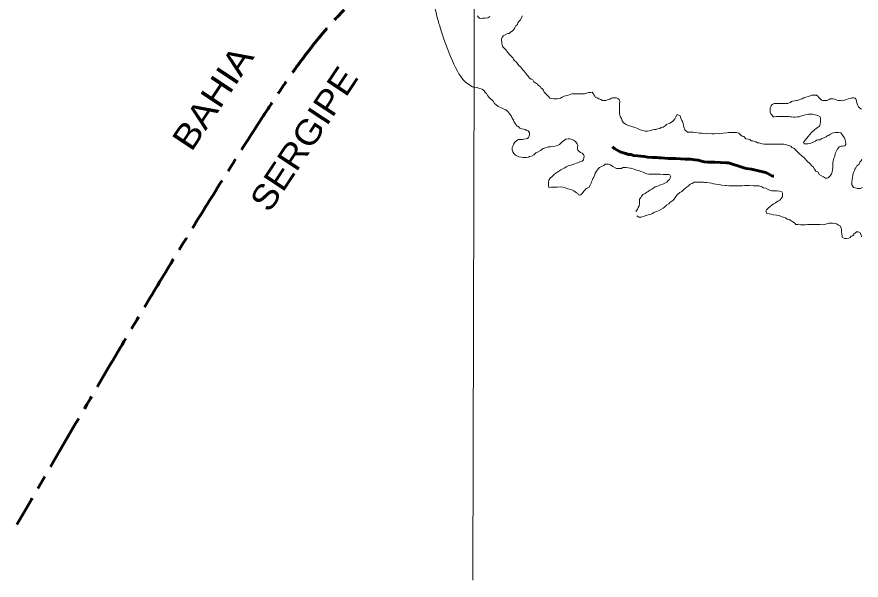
# Model space of a CAD drawing. Extents: x 553962 to 842807, y 8883888 to 9032388.
# Drawn here: x 602418 to 615967, y 8939404 to 8948442 of the extents above; entities that cross this region are included whole.
import ezdxf
from ezdxf.enums import TextEntityAlignment as Align

# ---------------------------------------------------------------- set-up
doc = ezdxf.new("R2010")
doc.units = 0
doc.header["$LTSCALE"] = 150
doc.linetypes.add('LONG_DASH_SHORT_DASH', pattern=[9.9, 6, -1.2, 1.5, -1.2])
for name, color, linetype, lineweight in [('1', 7, 'Continuous', 13), ('25', 7, 'Continuous', 13), ('7', 7, 'LONG_DASH_SHORT_DASH', 60)]:
    doc.layers.add(name, color=color, linetype=linetype, lineweight=lineweight)
doc.layers.add('42', color=7, linetype='Continuous')

msp = doc.modelspace()

# ---------------------------------------------------------------- linework, layer by layer
at = {"layer": '1'}
msp.add_lwpolyline([(609971.9, 9023551.8), (609764.7, 8949706.7), (609734.2, 8939404.4)], dxfattribs=at)
at = {"layer": '25'}
for points in [[(610010.8, 8948448.5), (609975, 8948429), (609932.7, 8948422.5), (609892.2, 8948420.5), (609854.5, 8948416), (609854.5, 8948416), (609825.2, 8948432.2), (609808.9, 8948458.3)], [(610788.6, 8947343.2), (610773.7, 8947363.3), (610741.4, 8947383.6), (610714, 8947401.3), (610696.7, 8947431.4), (610669.3, 8947444.1), (610646.9, 8947459.3), (610629.6, 8947486.9), (610607.2, 8947504.6), (610592.4, 8947527.2), (610577.6, 8947547.4), (610560.2, 8947570), (610537.9, 8947590.2), (610515.6, 8947617.9), (610498.2, 8947638), (610480.8, 8947658.2), (610456, 8947683.4), (610438.8, 8947716), (610408.9, 8947736.2), (610389.1, 8947758.9), (610381.7, 8947779), (610361.9, 8947799.2), (610342, 8947821.8), (610319.7, 8947842), (610299.9, 8947872.2), (610282.5, 8947892.3), (610265.2, 8947912.5), (610232.9, 8947945.2), (610213.1, 8947965.4), (610205.8, 8947990.5), (610198.6, 8948030.6), (610196.3, 8948068.1), (610196.5, 8948090.7), (610206.7, 8948113.1), (610224.4, 8948135.5), (610254.5, 8948152.9), (610292.2, 8948175.1), (610319.7, 8948175), (610342.4, 8948194.8), (610367.5, 8948214.7), (610395.2, 8948239.6), (610407.9, 8948264.5), (610425.7, 8948299.4), (610450.9, 8948321.8), (610458.6, 8948344.3), (610471.2, 8948366.7), (610493.9, 8948389.1), (610533.4, 8948456.2)], [(613016.8, 8946877.6), (613016.8, 8946877.6), (612992.5, 8946839), (612974.9, 8946807.6), (612953.6, 8946781.3), (612953.6, 8946781.3), (612940.1, 8946760.7), (612940.1, 8946760.7), (612894.9, 8946738.4), (612869.8, 8946723.6), (612844.7, 8946713.7), (612822, 8946691.3), (612791.9, 8946674), (612756.8, 8946664.2), (612734.2, 8946651.9), (612701.6, 8946644.6), (612679, 8946634.7), (612651.5, 8946632.4), (612619, 8946627.6), (612598.9, 8946620.2), (612563.8, 8946612.9), (612536.3, 8946608.1), (612498.8, 8946608.3), (612498.8, 8946608.3), (612498.8, 8946608.3), (612498.8, 8946608.3), (612421.8, 8946628.4), (612377.5, 8946648.6), (612349.2, 8946659.3), (612319.7, 8946671.4), (612271.3, 8946688.9), (612228.3, 8946699.7), (612194.7, 8946713.1), (612179.5, 8946723.1), (612152.1, 8946743.3), (612132.4, 8946776), (612120.1, 8946811.1), (612107.8, 8946833.8), (612095.5, 8946866.4), (612090.7, 8946886.4), (612090.8, 8946906.5), (612091.1, 8946939), (612091.3, 8946961.5), (612091.6, 8947001.6), (612091.9, 8947049.2), (612092.2, 8947086.7), (612087.4, 8947106.8), (612075, 8947129.4), (612040.1, 8947142.1), (612020.1, 8947142.3), (612000.1, 8947142.4), (611980.1, 8947142.5), (611960, 8947137.7), (611932.4, 8947122.8), (611904.8, 8947115.5), (611872.2, 8947098.2), (611842.2, 8947098.4), (611817.2, 8947101.1), (611792.3, 8947113.7), (611759.9, 8947129), (611732.5, 8947141.7), (611705, 8947149.4), (611695.2, 8947169.4), (611675.3, 8947189.6), (611670.5, 8947209.7), (611650.6, 8947232.3), (611630.6, 8947230), (611598.1, 8947227.7), (611578, 8947222.8), (611558, 8947217.9), (611527.9, 8947208.1), (611507.9, 8947208.2), (611475.4, 8947208.5), (611445.4, 8947208.7), (611422.8, 8947208.8), (611400.3, 8947209), (611380.3, 8947209.1), (611357.8, 8947206.7), (611330.3, 8947204.4), (611310.2, 8947199.5), (611280.2, 8947192.2), (611252.6, 8947182.4), (611222.5, 8947175.1), (611199.9, 8947167.7), (611167.3, 8947152.9), (611144.7, 8947138.1), (611109.6, 8947130.8), (611089.6, 8947128.4), (611057.1, 8947128.6), (611037.1, 8947128.8), (611002.1, 8947134), (610972.1, 8947136.7), (610954.8, 8947159.3), (610925, 8947192.1), (610900.1, 8947212.3), (610882.8, 8947232.4), (610870.5, 8947262.5), (610855.7, 8947285.2), (610825.8, 8947305.4), (610813.5, 8947325.5), (610788.6, 8947343.2)], [(609757.5, 8947308.3), (609815.9, 8947301.8), (609850.4, 8947294.2), (609884.9, 8947280.7), (609915.6, 8947253.9), (609930.9, 8947229), (609953.9, 8947209.9), (609969.3, 8947183), (609969.3, 8947183), (609998, 8947148.6), (609998, 8947148.6), (610019.1, 8947129.4), (610043.1, 8947109), (610060.4, 8947088.9), (610082.7, 8947053.7), (610107.5, 8947031), (610141.8, 8947004.9), (610141.8, 8947004.9), (610194.6, 8946980.4), (610227.1, 8946967.6), (610266.9, 8946949.8), (610299.2, 8946922.1), (610314.1, 8946902), (610331.5, 8946881.8), (610356.2, 8946846.6), (610368.5, 8946816.5), (610388.2, 8946783.8), (610395.6, 8946763.7), (610412.8, 8946728.6), (610445.1, 8946690.8), (610470, 8946680.6), (610487.3, 8946655.5), (610522.2, 8946647.7), (610554.7, 8946637.5), (610577.2, 8946632.3), (610599.6, 8946617.2), (610622, 8946612), (610644.3, 8946579.3), (610644.1, 8946556.8), (610638.9, 8946529.3), (610631.2, 8946504.3), (610614, 8946490.7), (610590.3, 8946484), (610556.5, 8946480.6), (610530.9, 8946474.9), (610500.9, 8946475.1), (610465.9, 8946475.4), (610443.3, 8946460.5), (610410.6, 8946433.2), (610390.3, 8946398.2), (610381.7, 8946376.9), (610369.3, 8946345.4), (610365.9, 8946308.2), (610374.9, 8946274.4), (610391.8, 8946250.7), (610418.9, 8946220.3), (610453.9, 8946205.1), (610476.3, 8946197.4), (610513.8, 8946189.6), (610543.8, 8946186.9), (610588.8, 8946186.6), (610626.3, 8946188.9), (610646.4, 8946201.3), (610679, 8946208.6), (610716.7, 8946228.3), (610744.4, 8946260.7), (610782.1, 8946278), (610819.7, 8946297.8), (610842.4, 8946315.1), (610862.5, 8946332.5), (610882.6, 8946337.4), (610902.6, 8946342.3), (610925.1, 8946347.1), (610945.2, 8946354.5), (610982.7, 8946356.8), (611020.3, 8946361.5), (611057.9, 8946368.8), (611095.5, 8946378.6), (611128.1, 8946395.9), (611150.8, 8946418.2), (611170.9, 8946435.6), (611206.2, 8946465.4), (611226.3, 8946480.3), (611263.9, 8946487.6), (611288.9, 8946487.4), (611316.3, 8946482), (611350.2, 8946462), (611380.9, 8946440.5), (611411.6, 8946402.2), (611411.6, 8946402.2), (611418.1, 8946381.4), (611417.9, 8946346.4), (611417.7, 8946326.4), (611420, 8946301.3), (611439.9, 8946281.2), (611462.2, 8946263.5), (611492.2, 8946253.3), (611513, 8946231.7), (611524.3, 8946205.5), (611516.6, 8946178), (611508.9, 8946148)], [(615387.1, 8947099.2), (615354.6, 8947101.9), (615329.6, 8947107.1), (615309.7, 8947127.2), (615287.4, 8947149.9), (615272.6, 8947170), (615250.2, 8947185.2), (615217.6, 8947185.4), (615195.1, 8947185.6), (615175.1, 8947183.2), (615147.5, 8947175.9), (615114.9, 8947163.6), (615079.8, 8947151.3), (615049.7, 8947141.5), (615019.6, 8947129.2), (614999.6, 8947119.3), (614972, 8947111.9), (614941.9, 8947102.1), (614921.9, 8947099.8), (614901.8, 8947092.4), (614871.8, 8947090.1), (614851.7, 8947082.7), (614831.6, 8947070.3), (614811.5, 8947060.4), (614791.5, 8947053.1), (614771.4, 8947053.2), (614751.4, 8947053.3), (614726.4, 8947053.5), (614693.9, 8947053.7), (614663.9, 8947053.9), (614643.9, 8947054), (614613.9, 8947054.2), (614593.9, 8947054.4), (614573.8, 8947052), (614541.1, 8947034.6), (614522, 8947013.4), (614505.8, 8946982.9)], [(615971.3, 8946962.6), (615946.4, 8946977.8), (615926.5, 8946998), (615911.7, 8947018.1), (615901.9, 8947045.7), (615892.2, 8947085.8), (615884.9, 8947118.4), (615870.1, 8947138.5), (615847.6, 8947143.7), (615825.1, 8947141.3), (615792.5, 8947131.6), (615757.5, 8947129.3), (615732.3, 8947114.4), (615702.3, 8947107.1), (615669.7, 8947097.3), (615637.2, 8947097.5), (615604.7, 8947100.2), (615577.2, 8947105.4), (615544.8, 8947120.7), (615512.3, 8947125.9), (615492.3, 8947126), (615472.3, 8947126.2), (615452.2, 8947116.3), (615419.6, 8947101.5), (615387.1, 8947099.2)], [(614505.8, 8946982.9), (614507.8, 8946915.3), (614520, 8946885.2), (614537.4, 8946865.1), (614557.2, 8946839.9), (614577.2, 8946839.8), (614607.2, 8946842.1), (614627.2, 8946841.9), (614662.3, 8946841.7), (614702.3, 8946841.4), (614729.8, 8946841.3), (614752.3, 8946841.1), (614774.8, 8946841), (614804.8, 8946840.8), (614827.3, 8946835.6), (614847.3, 8946835.5), (614882.3, 8946835.2), (614909.8, 8946835.1), (614942.4, 8946837.3), (614974.9, 8946839.6), (614995, 8946847), (615015, 8946851.9), (615035.1, 8946861.8), (615055.1, 8946866.6), (615087.7, 8946876.4), (615120.2, 8946878.7), (615142.8, 8946878.6), (615185.3, 8946878.3), (615207.8, 8946875.7), (615250.2, 8946865.3), (615272.7, 8946857.7), (615307.5, 8946839.9), (615317.4, 8946817.3), (615317.2, 8946797.3), (615317, 8946772.3), (615314.4, 8946752.3), (615309.1, 8946719.8), (615296.4, 8946689.8), (615266.2, 8946667.5), (615243.6, 8946652.6), (615220.6, 8946628.4), (615178, 8946589.7), (615139.3, 8946550.8), (615120.9, 8946525.9), (615090.6, 8946491), (615070.4, 8946466.1), (615040.1, 8946423.8), (615052.4, 8946403.7), (615072.5, 8946403.5), (615092.5, 8946403.4), (615112.5, 8946403.3), (615145, 8946408.1), (615177.6, 8946420.3), (615197.7, 8946430.2), (615232.9, 8946450), (615253, 8946462.4), (615273, 8946469.8), (615305.6, 8946469.6), (615338.2, 8946489.4), (615370.8, 8946499.2), (615403.5, 8946519), (615423.6, 8946531.4), (615443.6, 8946536.3), (615476.3, 8946561.1), (615516.5, 8946580.8), (615549, 8946585.6), (615581.6, 8946585.4), (615604.1, 8946585.3), (615641.5, 8946580), (615658.9, 8946557.4), (615681.2, 8946527.2), (615701, 8946499.5), (615713.2, 8946466.9), (615718, 8946436.8), (615720.3, 8946414.3), (615720.2, 8946394.2), (615705, 8946371.8), (615670, 8946369.5), (615644.9, 8946364.7), (615612.3, 8946357.4), (615594.6, 8946327.5), (615571.8, 8946295.1), (615551.5, 8946247.6), (615543.6, 8946202.6), (615528.4, 8946170.2), (615520.6, 8946132.7), (615515.3, 8946097.7), (615512.6, 8946067.6), (615512.2, 8946020.1), (615507, 8945992.6), (615501.7, 8945947.5), (615489, 8945925.1), (615468.7, 8945890.2), (615436, 8945857.8), (615413.4, 8945855.5), (615393.4, 8945855.6), (615361.1, 8945875.9), (615331.2, 8945893.6), (615296.3, 8945913.8), (615276.6, 8945949), (615241.7, 8945966.8)], [(615241.7, 8945966.8), (615219.4, 8945999.5), (615199.7, 8946034.7), (615169.8, 8946054.9), (615155, 8946077.5), (615135.2, 8946097.7), (615112.8, 8946117.9), (615052.1, 8946177.5), (614980.5, 8946243.3), (614938.2, 8946284.1), (614920.8, 8946304.2), (614888.5, 8946337), (614856.1, 8946344.7), (614838.7, 8946364.9), (614806.3, 8946377.6), (614783.8, 8946385.3), (614751.4, 8946393), (614728.9, 8946398.1), (614706.4, 8946398.3), (614686.4, 8946398.4), (614661.4, 8946398.6), (614631.4, 8946398.8), (614598.9, 8946399), (614561.4, 8946399.2), (614533.8, 8946396.9), (614501.3, 8946397.1), (614468.8, 8946397.4), (614441.3, 8946397.5), (614411.3, 8946400.2), (614381.3, 8946402.9), (614358.9, 8946410.6), (614328.9, 8946418.3), (614301.4, 8946423.5), (614279, 8946436.2), (614254, 8946441.3), (614231.6, 8946451.5), (614201.6, 8946451.7), (614179.2, 8946471.9), (614151.8, 8946479.6), (614119.3, 8946484.8), (614084.6, 8946520.1), (614059.6, 8946525.2), (614037.2, 8946542.9), (614002.5, 8946575.7), (613965.8, 8946584.2), (613911.6, 8946584.2), (613911.6, 8946584.2), (613911.6, 8946584.2), (613911.6, 8946584.2), (613911.6, 8946584.2), (613911.6, 8946584.2), (613839.5, 8946584.2), (613814.2, 8946580.6), (613814.2, 8946580.6), (613752.9, 8946577), (613695.2, 8946566.2), (613655.5, 8946569.8), (613615.8, 8946566.2), (613572.6, 8946566.2), (613543.7, 8946573.4), (613504, 8946569.8), (613475.2, 8946562.6), (613475.2, 8946562.6), (613410.2, 8946573.4), (613370.6, 8946577), (613316.5, 8946587.8), (613316.5, 8946587.8), (613316.5, 8946587.8), (613269.8, 8946593.1), (613239.7, 8946590.8), (613217.2, 8946590.9), (613182.2, 8946593.6), (613139.7, 8946631.1), (613139.7, 8946631.1), (613139.7, 8946631.1), (613139.7, 8946631.1), (613121.7, 8946670.7), (613114.5, 8946699.5), (613110.8, 8946728.4), (613100, 8946760.8), (613089.2, 8946778.8), (613074.8, 8946818.5), (613060.3, 8946854.5), (613060.3, 8946854.5), (613016.8, 8946877.6)], [(611508.9, 8946148), (611488.7, 8946125.6), (611461.2, 8946123.3), (611431, 8946103.4), (611398.4, 8946093.7), (611370.8, 8946083.8), (611340.8, 8946074), (611310.6, 8946061.7), (611265.6, 8946052), (611232.9, 8946037.2), (611210.3, 8946017.3), (611170.1, 8946000), (611150, 8945985.1), (611117.3, 8945967.8), (611097.2, 8945952.9), (611069.6, 8945935.6), (611039.4, 8945910.8), (611011.4, 8945885.7), (610972.4, 8945850.4), (610955.6, 8945820.6), (610948.2, 8945789), (610948.2, 8945789), (610948.2, 8945740.7), (610953.8, 8945703.5)], [(615989.2, 8945703.2), (615959.1, 8945688.4), (615934.1, 8945688.6), (615914.1, 8945688.7), (615891.6, 8945693.9), (615869.1, 8945699), (615844.2, 8945706.7), (615826.8, 8945729.3), (615819.5, 8945749.4), (615819.7, 8945771.9), (615819.8, 8945794.5), (615822.6, 8945829.5), (615830.3, 8945862), (615835.6, 8945897), (615840.9, 8945934.5), (615858.7, 8945974.5), (615863.9, 8945997), (615884.1, 8946021.9), (615896.8, 8946051.8), (615929.5, 8946074.2), (615944.8, 8946111.6), (615964.9, 8946129), (615980.1, 8946151.4)], [(610953.8, 8945703.5), (610994.7, 8945707.2), (611046.8, 8945709.1), (611091.4, 8945707.2), (611139.8, 8945714.6), (611186.3, 8945707.2), (611231, 8945694.2), (611262.6, 8945684.9), (611284.9, 8945679.3), (611322.2, 8945668.2), (611322.2, 8945668.2), (611353.8, 8945651.4), (611378, 8945634.7), (611398.4, 8945619.8), (611422.6, 8945606.8), (611433.8, 8945586.3), (611452.4, 8945578.9), (611471, 8945584), (611491.2, 8945606.4), (611516.5, 8945646.3), (611536.7, 8945668.7), (611556.8, 8945686.1), (611594.5, 8945705.9), (611617.3, 8945743.3), (611635.1, 8945775.7), (611637.7, 8945795.7), (611658, 8945828.2), (611660.6, 8945848.2), (611678.3, 8945870.6), (611691.1, 8945905.5), (611701.3, 8945935.5), (611719.1, 8945967.9), (611749.3, 8946005.3), (611769.5, 8946025.2), (611802.2, 8946042.5), (611837.3, 8946059.8), (611860, 8946079.7), (611892.5, 8946079.4), (611912.5, 8946079.3), (611947.4, 8946069.1), (611982.2, 8946041.3), (612019.6, 8946021), (612042, 8946008.4), (612077, 8946008.1), (612099.5, 8946008), (612122.1, 8946010.3), (612142.2, 8946022.7), (612162.2, 8946022.6), (612197.2, 8946022.4), (612229.7, 8946022.1), (612264.7, 8946016.9), (612287.1, 8946009.2), (612324.5, 8945996.5), (612359.5, 8945983.7), (612396.9, 8945978.5), (612431.8, 8945963.2), (612466.8, 8945950.5), (612501.6, 8945932.7), (612524.1, 8945925.1), (612561.5, 8945917.3), (612584.1, 8945917.2), (612604.1, 8945917), (612636.6, 8945916.8), (612674.1, 8945916.6), (612701.6, 8945916.4), (612741.6, 8945916.1), (612789.1, 8945913.3), (612811.6, 8945913.1), (612844.1, 8945910.4), (612876.6, 8945910.2), (612899.1, 8945907.6), (612905.7, 8945888.1), (612901.2, 8945855), (612890.3, 8945833.5), (612871.5, 8945814.7), (612871.5, 8945814.7), (612847.6, 8945789.1), (612815.2, 8945772), (612782.7, 8945760.1), (612746.8, 8945746.4), (612717.8, 8945732.8), (612687.1, 8945720.8), (612660.1, 8945716.4), (612639.9, 8945699), (612609.8, 8945679.1), (612577.1, 8945659.3), (612551.9, 8945642), (612529.3, 8945629.6), (612499.2, 8945609.8), (612464, 8945592.5), (612443.8, 8945567.6), (612431.2, 8945545.1), (612410.9, 8945515.2), (612408.2, 8945485.2), (612408, 8945465.2), (612407.8, 8945440.1), (612402.6, 8945407.6), (612389.9, 8945385.2), (612377.2, 8945352.7), (612357, 8945332.8), (612354.3, 8945312.8)], [(612366.4, 8945250.2), (612396.9, 8945228.1), (612440.2, 8945230.5), (612471.4, 8945240.1), (612500.2, 8945249.7), (612521.8, 8945254.5), (612548.3, 8945264.1), (612586.7, 8945268.9), (612618, 8945288.1), (612639.6, 8945302.5), (612675.6, 8945319.3), (612675.6, 8945319.3), (612675.6, 8945319.3), (612716.5, 8945331.3), (612750.1, 8945350.5), (612788.5, 8945372.1), (612817.4, 8945396.2), (612846.2, 8945420.2), (612879.8, 8945444.2), (612899.1, 8945463.4), (612943, 8945494.1), (612963.2, 8945514), (612993.5, 8945558.8), (613016.2, 8945586.2), (613059, 8945623.5), (613091.7, 8945638.3), (613124.4, 8945673.1), (613157.2, 8945705.5), (613189.8, 8945725.3), (613222.6, 8945760.1), (613257.7, 8945767.4), (613287.9, 8945787.2), (613320.4, 8945792), (613340.4, 8945791.9), (613360.4, 8945791.7), (613400.4, 8945789), (613438, 8945788.7), (613460.4, 8945786.1), (613487.9, 8945783.4), (613527.9, 8945778.1), (613565.4, 8945772.8), (613595.3, 8945765.2), (613632.8, 8945759.9), (613670.2, 8945749.6), (613707.7, 8945744.4), (613732.7, 8945739.2), (613782.7, 8945733.9), (613802.7, 8945733.7), (613842.7, 8945733.5), (613867.7, 8945733.3), (613907.7, 8945733), (613930.2, 8945732.9), (613962.8, 8945732.7), (613987.8, 8945732.5), (614032.8, 8945732.2), (614055.3, 8945732.1), (614095.3, 8945734.3), (614117.8, 8945734.2), (614170.3, 8945733.8), (614237.9, 8945733.3), (614305.4, 8945732.9), (614327.9, 8945730.3), (614375.3, 8945714.9), (614402.7, 8945699.7), (614437.7, 8945692), (614475, 8945671.7), (614509.9, 8945653.9), (614532.4, 8945648.8), (614559.9, 8945648.6), (614584.9, 8945648.4), (614617.4, 8945648.2), (614654.9, 8945645.5), (614692.3, 8945632.7), (614707.2, 8945612.6), (614707, 8945592.6), (614704.3, 8945560), (614691.6, 8945532.6), (614661.3, 8945500.2), (614628.7, 8945485.4), (614590.9, 8945455.6), (614560.8, 8945440.8), (614540.7, 8945423.4), (614502.9, 8945396.1), (614482.8, 8945378.7), (614447.5, 8945346.4), (614436, 8945325.2), (614436, 8945325.2), (614436, 8945325.2), (614453.5, 8945287.8), (614490.8, 8945280.3), (614523.2, 8945277.8), (614560.6, 8945267.9), (614610.5, 8945257.9), (614650.3, 8945252.9), (614685.2, 8945240.5), (614715.1, 8945225.5), (614755, 8945215.6), (614777.5, 8945198.2), (614814.8, 8945188.2), (614839.8, 8945175.7), (614869.7, 8945155.8)], [(614869.7, 8945155.8), (614897.1, 8945135.9), (614921, 8945113), (614953.4, 8945107.8), (614993.4, 8945105), (615020.9, 8945104.8), (615053.5, 8945104.6), (615073.5, 8945104.4), (615108.5, 8945109.2), (615128.5, 8945109.1), (615171, 8945108.8), (615191, 8945108.7), (615223.6, 8945108.5), (615248.6, 8945108.3), (615286.1, 8945108.1), (615311.1, 8945107.9), (615361.1, 8945107.6), (615381.2, 8945112.4), (615416.2, 8945119.7), (615451.3, 8945132), (615488.8, 8945131.7), (615508.9, 8945131.6), (615538.8, 8945128.9), (615573.8, 8945118.7), (615603.7, 8945100.9), (615636.1, 8945083.2), (615645.8, 8945053.1), (615650.6, 8945028), (615650.4, 8944995.5), (615655.1, 8944957.9), (615662.4, 8944927.8), (615664.7, 8944907.8), (615699.6, 8944887.5), (615734.6, 8944887.3), (615767.2, 8944892.1), (615789.7, 8944899.4), (615807.4, 8944921.8), (615827.4, 8944926.7), (615847.6, 8944944.1), (615850.3, 8944966.6), (615870.3, 8944971.5), (615893, 8944993.9), (615918, 8944993.7), (615945.4, 8944981), (615965.2, 8944945.8), (615972.4, 8944913.2)]]:
    msp.add_lwpolyline(points, dxfattribs=at)
msp.add_spline([(609137, 8949702.7), (609010, 8949279.3), (609102.4, 8948678.5), (609204.1, 8948290.3), (609407.4, 8947735.7), (609657, 8947365.9), (609757.5, 8947308.3)], degree=3, dxfattribs=at)
at = {"layer": '7'}
for points in [[(612545.8, 8946188.8), (612483.3, 8946204.1), (612430.9, 8946206.9), (612380.9, 8946212.2), (612315.9, 8946217.5), (612273.5, 8946232.8), (612226.1, 8946235.5), (612188.6, 8946248.2), (612148.7, 8946260.9), (612101.3, 8946278.7), (612054, 8946304), (612016.7, 8946324.2), (611976.9, 8946356.9)], [(614564.6, 8945883.7), (614543.8, 8945887.9), (614456.6, 8945933.4), (614431.7, 8945946.1), (614369.3, 8945961.4), (614341.8, 8945964.1), (614209.5, 8945997.3), (614122.1, 8946010.3), (614067.2, 8946025.6), (613837.7, 8946099.4), (613802.7, 8946102.1), (613707.7, 8946107.6), (613620.2, 8946110.5), (613507.8, 8946111.1), (613450.3, 8946116.4), (613402.9, 8946129.2), (613353, 8946144.5), (613298, 8946147.3), (613228.1, 8946160.1), (613140.6, 8946160.6), (613068.1, 8946163.5), (612995.6, 8946168.9), (612915.6, 8946169.3), (612870.6, 8946169.5), (612763.2, 8946182.6), (612728.2, 8946182.8), (612690.7, 8946183), (612618.2, 8946183.4), (612545.8, 8946188.8)]]:
    msp.add_lwpolyline(points, dxfattribs=at)
msp.add_spline([(609688.1, 8950131.7), (607584.3, 8948466.4), (606301.7, 8946741.8), (602418.3, 8940294.4)], degree=3, dxfattribs=at)

# ---------------------------------------------------------------- texts
at = {"layer": '42'}
for s, width, p in [('BAHIA', 1.15, (605729.2, 8947032.4)), ('SERGIPE', 1.1, (607190.8, 8946373.9))]:
    msp.add_text(s, height=400, rotation=56.48, dxfattribs=dict(at, width=width)).set_placement(p, align=Align.CENTER)

doc.saveas('drawing.dxf')
